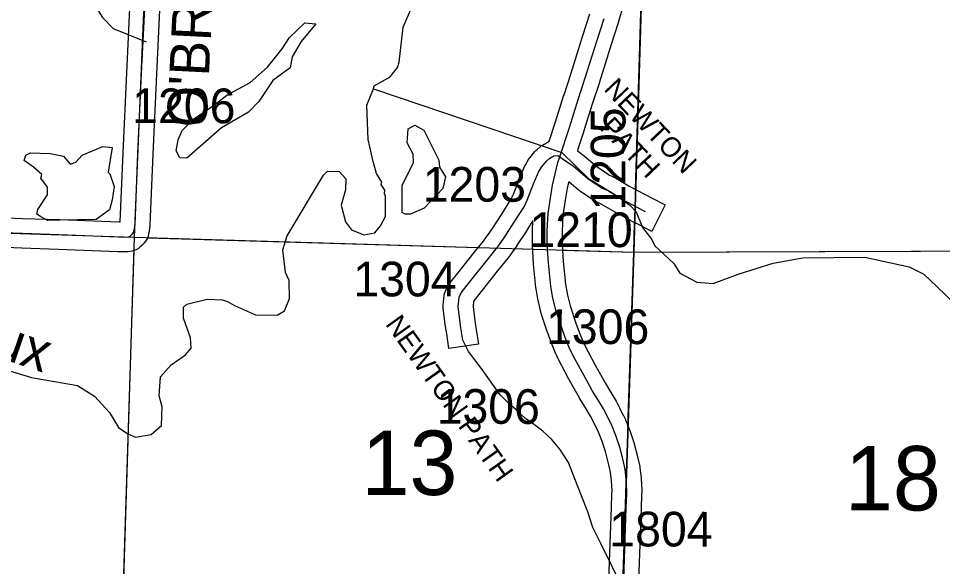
# Model space of a CAD drawing. Extents: x -157.2 to -99.3, y 12.2 to 46.2.
# Drawn here: x -118.065 to -116.201, y 31.493 to 32.599 of the extents above; entities that cross this region are included whole.
import ezdxf

# ---------------------------------------------------------------- set-up
doc = ezdxf.new("R2010")
doc.units = 0
for name, color, linetype in [('tdCoHydroRiver', 7, 'Continuous'), ('tdCoHydroTxtLg', 7, 'Continuous'), ('tdCoSecRdNmbr', 7, 'Continuous'), ('tdCoSecRdTxt', 7, 'Continuous'), ('tdCoSecRteBand', 7, 'Continuous'), ('tdCoSecRteCL', 7, 'Continuous'), ('tdCoSectLine', 7, 'Continuous'), ('tdCoSectLinePart', 7, 'Continuous'), ('tdCoSectNmbr', 7, 'Continuous'), ('tdCoSurfConc', 7, 'Continuous'), ('tdCoSurfGravel', 7, 'Continuous'), ('tdCoSurfLNO', 7, 'Continuous'), ('tdCoTwpBndry', 7, 'Continuous'), ('tdCoTwpBndryShd', 7, 'Continuous')]:
    doc.layers.add(name, color=color, linetype=linetype)

msp = doc.modelspace()

# ---------------------------------------------------------------- linework, layer by layer
at = {"layer": 'tdCoHydroRiver'}
for points in [[(-117.3491, 32.4573), (-117.3473, 32.4636), (-117.3153, 32.4816), (-117.3006, 32.5002), (-117.2971, 32.5111), (-117.2889, 32.5819), (-117.2703, 32.6256), (-117.2242, 32.6984), (-117.2268, 32.7175), (-117.2336, 32.7587), (-117.2352, 32.8139), (-117.2174, 32.8308), (-117.1901, 32.849), (-117.1772, 32.8597), (-117.1671, 32.8799), (-117.1674, 32.9288), (-117.156, 32.9427), (-117.1154, 32.9842), (-117.1006, 33.0059), (-117.0874, 33.0261)], [(-118.0998, 32.8754), (-118.0232, 32.7897), (-117.9989, 32.7559), (-117.9838, 32.7303), (-117.9215, 32.6434), (-117.8958, 32.6016), (-117.8743, 32.579), (-117.8072, 32.5519)], [(-117.7395, 32.3181), (-117.747, 32.3325), (-117.7432, 32.3545), (-117.7348, 32.3732), (-117.7121, 32.3962), (-117.6719, 32.4235), (-117.6445, 32.4449), (-117.598, 32.4704), (-117.5625, 32.501), (-117.5331, 32.5381), (-117.5182, 32.5613), (-117.4875, 32.5905), (-117.4654, 32.5883), (-117.4948, 32.5528), (-117.513, 32.5217), (-117.5168, 32.4998), (-117.5522, 32.4739), (-117.5801, 32.4321), (-117.6012, 32.4106), (-117.6558, 32.3789), (-117.7253, 32.3177), (-117.7395, 32.3181)], [(-117.6542, 32.0317), (-117.6432, 32.0283), (-117.6293, 32.02), (-117.5872, 32.0015), (-117.543, 32.0003), (-117.5286, 32.0094), (-117.5184, 32.0343), (-117.519, 32.0706), (-117.5265, 32.0866), (-117.5315, 32.1325), (-117.5229, 32.1607), (-117.4501, 32.2833), (-117.442, 32.291), (-117.4183, 32.2904), (-117.4045, 32.2758), (-117.4051, 32.2537), (-117.4139, 32.2224), (-117.4053, 32.189), (-117.3932, 32.1729), (-117.3682, 32.1628), (-117.346, 32.1669), (-117.3346, 32.1808), (-117.3246, 32.1994), (-117.325, 32.2405), (-117.3265, 32.2453), (-117.3263, 32.2531), (-117.3338, 32.2644), (-117.3321, 32.2691), (-117.3427, 32.2867), (-117.3485, 32.3058), (-117.3499, 32.3106), (-117.3598, 32.355), (-117.3626, 32.4245), (-117.3491, 32.4573)], [(-117.3491, 32.4573), (-116.9692, 32.3286), (-116.9154, 32.2766), (-116.8642, 32.2452), (-116.8317, 32.2223), (-116.8194, 32.2093), (-116.8061, 32.1774), (-116.7878, 32.1532), (-116.7818, 32.1404), (-116.7434, 32.1047), (-116.7313, 32.0854), (-116.6971, 32.0671), (-116.664, 32.0646), (-116.6114, 32.0837), (-116.543, 32.1055), (-116.4827, 32.1165), (-116.358, 32.1178), (-116.2686, 32.098), (-116.239, 32.083), (-116.2129, 32.0586), (-116.1745, 32.0213)], [(-117.285, 32.2047), (-117.2912, 32.208), (-117.2913, 32.2632), (-117.268, 32.3083), (-117.2691, 32.3257), (-117.2811, 32.3482), (-117.2787, 32.3765), (-117.2659, 32.384), (-117.2472, 32.374), (-117.2173, 32.3133), (-117.2161, 32.299), (-117.204, 32.2798), (-117.2094, 32.2562), (-117.2468, 32.2162), (-117.274, 32.2044), (-117.285, 32.2047)], [(-117.9812, 32.1922), (-118.0064, 32.1913), (-118.0204, 32.1995), (-118.0282, 32.2045), (-118.0263, 32.2139), (-118.0066, 32.2433), (-118.0062, 32.2591), (-118.0199, 32.2768), (-118.0181, 32.2847), (-118.035, 32.2993), (-118.0536, 32.3125), (-118.0502, 32.3234), (-118.0406, 32.3279), (-118.0011, 32.3268), (-117.9745, 32.3214), (-117.9607, 32.3052), (-117.9495, 32.3096), (-117.9365, 32.3235), (-117.895, 32.3413), (-117.8762, 32.3392), (-117.8838, 32.2889), (-117.8808, 32.2857), (-117.872, 32.2602), (-117.8759, 32.2335), (-117.8812, 32.2131), (-117.9085, 32.1933), (-117.9812, 32.1922)], [(-118.092, 31.8907), (-118.0387, 31.875), (-117.9461, 31.8583), (-117.912, 31.8368), (-117.8813, 31.8044), (-117.8632, 31.7739), (-117.8446, 31.7608), (-117.829, 31.7541), (-117.7973, 31.7595), (-117.7763, 31.7779), (-117.7753, 31.8157), (-117.781, 31.838), (-117.7784, 31.8758), (-117.7572, 31.9004), (-117.7282, 31.9202), (-117.7168, 31.934), (-117.7178, 31.9546), (-117.7325, 31.9944), (-117.7319, 32.0165), (-117.7254, 32.0226), (-117.6842, 32.0326), (-117.6542, 32.0317)]]:
    msp.add_lwpolyline(points, dxfattribs=at)
at = {"layer": 'tdCoSecRteBand'}
for points in [[(-116.8419, 32.6359), (-116.8552, 32.5911), (-116.8553, 32.5907), (-116.8554, 32.5904), (-116.8694, 32.5469), (-116.8938, 32.4686), (-116.8939, 32.4683), (-116.8939, 32.4681), (-116.9077, 32.4267), (-116.9251, 32.3705), (-116.9252, 32.3702), (-116.9253, 32.37), (-116.9354, 32.3394), (-116.9378, 32.332), (-116.9298, 32.3266), (-116.9284, 32.3257), (-116.9272, 32.3247), (-116.8986, 32.3006), (-116.8727, 32.2832), (-116.8623, 32.2782), (-116.8611, 32.2776), (-116.8599, 32.2769), (-116.8317, 32.2601), (-116.8025, 32.2445), (-116.7872, 32.2368), (-116.7605, 32.2232), (-116.7876, 32.1697), (-116.8144, 32.1833), (-116.8299, 32.1912), (-116.8302, 32.1913), (-116.8304, 32.1914), (-116.8605, 32.2075), (-116.8612, 32.2078), (-116.8618, 32.2082), (-116.8895, 32.2247), (-116.9006, 32.2301), (-116.9025, 32.231), (-116.9043, 32.2322), (-116.9334, 32.2517), (-116.9348, 32.2526), (-116.936, 32.2537), (-116.9553, 32.2699), (-116.9584, 32.257), (-116.9618, 32.2366), (-116.9668, 32.2026), (-116.9684, 32.1698), (-116.9684, 32.1433), (-116.9663, 32.1088), (-116.9617, 32.0632), (-116.9577, 32.0411), (-116.9525, 32.0194), (-116.9409, 31.9845), (-116.9344, 31.9662), (-116.9255, 31.9445), (-116.9163, 31.9264), (-116.9021, 31.8996), (-116.8912, 31.8805), (-116.8912, 31.8805), (-116.8911, 31.8805), (-116.8817, 31.8639), (-116.8709, 31.846), (-116.8708, 31.8459), (-116.8708, 31.8458), (-116.8594, 31.8268), (-116.8589, 31.8259), (-116.8584, 31.8249), (-116.8458, 31.7997), (-116.8457, 31.7996), (-116.8456, 31.7994), (-116.841, 31.7898), (-116.8405, 31.7889), (-116.8401, 31.788), (-116.8325, 31.7693), (-116.8321, 31.7684), (-116.8318, 31.7675), (-116.8237, 31.7433), (-116.8233, 31.7422), (-116.8231, 31.7411), (-116.8159, 31.7127), (-116.8158, 31.7123), (-116.8157, 31.712), (-116.812, 31.6954), (-116.8117, 31.6938), (-116.8115, 31.6921), (-116.8093, 31.6719), (-116.8092, 31.6711), (-116.8091, 31.6703), (-116.8079, 31.6481), (-116.8078, 31.6468), (-116.8079, 31.6454), (-116.8081, 31.6377), (-116.8091, 31.6104), (-116.8149, 31.4455)], [(-117.7799, 32.6312), (-117.7868, 32.487), (-117.7941, 32.3256), (-117.7998, 32.1826), (-117.7999, 32.1813), (-117.8001, 32.1799), (-117.8013, 32.1705), (-117.8015, 32.1688), (-117.8019, 32.1672), (-117.8036, 32.1603), (-117.8052, 32.1541), (-117.8092, 32.149), (-117.8118, 32.1457), (-117.8119, 32.1456), (-117.8135, 32.1435), (-117.8155, 32.1417), (-117.8172, 32.1402), (-117.82, 32.1377), (-117.8236, 32.1345), (-117.8281, 32.1326), (-117.8315, 32.1311), (-117.8354, 32.1294), (-117.8396, 32.1289), (-117.8436, 32.1284), (-117.8459, 32.1281), (-117.8482, 32.1282), (-117.8645, 32.1287), (-117.8646, 32.1287), (-117.8647, 32.1287), (-117.9848, 32.1334), (-118.0582, 32.1358), (-118.0582, 32.1358), (-118.0583, 32.1359), (-118.1387, 32.1388)], [(-118.1362, 32.1988), (-118.0561, 32.1958), (-117.9827, 32.1933), (-117.9826, 32.1933), (-117.9825, 32.1933), (-117.8625, 32.1887), (-117.8596, 32.1886), (-117.8541, 32.3281), (-117.8541, 32.3281), (-117.8541, 32.3282), (-117.8467, 32.4898), (-117.8467, 32.4898), (-117.8467, 32.4898), (-117.8398, 32.634)], [(-116.8749, 31.4476), (-116.8691, 31.6125), (-116.8681, 31.6398), (-116.8679, 31.6462), (-116.869, 31.6662), (-116.8709, 31.6839), (-116.8742, 31.6985), (-116.8809, 31.7253), (-116.8884, 31.7475), (-116.8953, 31.7644), (-116.8995, 31.773), (-116.9115, 31.797), (-116.9222, 31.8149), (-116.9333, 31.8331), (-116.9335, 31.8335), (-116.9337, 31.8339), (-116.9433, 31.8509), (-116.9544, 31.8703), (-116.9546, 31.8707), (-116.9548, 31.8711), (-116.9694, 31.8985), (-116.9695, 31.8987), (-116.9697, 31.899), (-116.9795, 31.9185), (-116.9801, 31.9195), (-116.9805, 31.9206), (-116.9901, 31.9441), (-116.9904, 31.9447), (-116.9906, 31.9453), (-116.9975, 31.9646), (-116.9976, 31.9649), (-116.9978, 31.9653), (-117.0098, 32.0018), (-117.0102, 32.003), (-117.0105, 32.0042), (-117.0162, 32.0279), (-117.0164, 32.0287), (-117.0165, 32.0294), (-117.021, 32.0536), (-117.0212, 32.0548), (-117.0213, 32.0561), (-117.026, 32.1034), (-117.0261, 32.104), (-117.0261, 32.1045), (-117.0283, 32.1405), (-117.0284, 32.1415), (-117.0284, 32.1712), (-117.0283, 32.172), (-117.0274, 32.1916), (-117.0394, 32.1722), (-117.0396, 32.1719), (-117.0398, 32.1716), (-117.0603, 32.1403), (-117.0605, 32.1399), (-117.0608, 32.1395), (-117.0737, 32.1212), (-117.0742, 32.1204), (-117.0748, 32.1197), (-117.0806, 32.1125), (-117.0992, 32.0894), (-117.1292, 32.0516), (-117.1292, 32.0515), (-117.1293, 32.0514), (-117.1466, 32.0298), (-117.1471, 32.0288), (-117.1482, 32.0183), (-117.1454, 31.9945), (-117.1431, 31.9796), (-117.1419, 31.9718), (-117.1374, 31.9421), (-117.1967, 31.933), (-117.2012, 31.9627), (-117.2024, 31.9705), (-117.2048, 31.986), (-117.2049, 31.9865), (-117.2049, 31.9871), (-117.2082, 32.0147), (-117.2085, 32.018), (-117.2082, 32.0213), (-117.2062, 32.0398), (-117.2057, 32.0445), (-117.2038, 32.0488), (-117.1998, 32.0577), (-117.1983, 32.0612), (-117.1959, 32.0643), (-117.1762, 32.0889), (-117.1461, 32.1268), (-117.1461, 32.1269), (-117.146, 32.127), (-117.1274, 32.1501), (-117.1222, 32.1565), (-117.1102, 32.1736), (-117.0902, 32.2042), (-117.0717, 32.2339), (-117.0665, 32.2446), (-117.0538, 32.2765), (-117.0538, 32.2767), (-117.0537, 32.2768), (-117.0441, 32.3005), (-117.0433, 32.3025), (-117.0422, 32.3043), (-117.0363, 32.3144), (-117.0351, 32.3165), (-117.0336, 32.3183), (-117.0235, 32.3306), (-117.0218, 32.3327), (-117.0198, 32.3344), (-117.0129, 32.3403), (-117.0108, 32.3421), (-117.0084, 32.3435), (-117.0002, 32.3482), (-116.9945, 32.3515), (-116.9823, 32.3885), (-116.9649, 32.4447), (-116.9648, 32.445), (-116.9647, 32.4453), (-116.951, 32.4867), (-116.9267, 32.5649), (-116.9266, 32.565), (-116.9266, 32.5651), (-116.9126, 32.6085)]]:
    msp.add_lwpolyline(points, dxfattribs=at)
at = {"layer": 'tdCoSecRteCL'}
for points in [[(-118.1376, 32.1688), (-118.0572, 32.1658), (-117.9837, 32.1634), (-117.8636, 32.1587), (-117.8473, 32.1582), (-117.8434, 32.1587), (-117.8399, 32.1602), (-117.8371, 32.1626), (-117.8355, 32.1641), (-117.8354, 32.1642), (-117.8328, 32.1676), (-117.831, 32.1745), (-117.8298, 32.1838), (-117.8241, 32.3269), (-117.8167, 32.4884), (-117.8098, 32.6327)], [(-116.9732, 32.3203), (-116.9537, 32.3794), (-116.9362, 32.4358), (-116.9224, 32.4775), (-116.898, 32.5559), (-116.884, 32.5996)], [(-117.1716, 31.9672), (-117.1728, 31.975), (-117.1751, 31.9905), (-117.1784, 32.0181), (-117.1764, 32.0366), (-117.1724, 32.0455), (-117.1527, 32.0702), (-117.1226, 32.1082), (-117.104, 32.1313), (-117.0982, 32.1385), (-117.0854, 32.1567), (-117.0649, 32.1881), (-117.0454, 32.2194), (-117.039, 32.2324), (-117.026, 32.2655), (-117.0163, 32.2892), (-117.0104, 32.2993), (-117.0003, 32.3116), (-116.9934, 32.3175), (-116.9853, 32.3222), (-116.9769, 32.323), (-116.9732, 32.3203)], [(-116.8449, 31.4466), (-116.8391, 31.6114), (-116.8381, 31.6388), (-116.8378, 31.6465), (-116.8391, 31.6687), (-116.8413, 31.6889), (-116.845, 31.7054), (-116.8521, 31.7338), (-116.8603, 31.7579), (-116.8679, 31.7767), (-116.8726, 31.7863), (-116.8852, 31.8114), (-116.8965, 31.8304), (-116.9076, 31.8487), (-116.9172, 31.8657), (-116.9283, 31.8852), (-116.9429, 31.9125), (-116.9528, 31.932), (-116.9624, 31.9555), (-116.9693, 31.9747), (-116.9814, 32.0112), (-116.987, 32.0349), (-116.9915, 32.059), (-116.9962, 32.1064), (-116.9984, 32.1424), (-116.9984, 32.1705), (-116.9967, 32.2055), (-116.9915, 32.2413), (-116.9878, 32.263), (-116.9772, 32.3084), (-116.9732, 32.3203)], [(-116.9732, 32.3203), (-116.9655, 32.3146), (-116.9465, 32.3017), (-116.9167, 32.2766), (-116.8876, 32.2571), (-116.8753, 32.2512), (-116.8464, 32.2339), (-116.8163, 32.2179), (-116.8008, 32.21)]]:
    msp.add_lwpolyline(points, dxfattribs=at)
at = {"layer": 'tdCoSectLine'}
for points in [[(-117.8311, 32.1577), (-117.7909, 33.1304), (-117.7934, 33.1673)], [(-116.824, 32.1276), (-116.7946, 33.1185)], [(-118.8183, 32.1899), (-117.8311, 32.1577)], [(-117.8622, 31.1659), (-117.8311, 32.1577)], [(-117.8311, 32.1577), (-116.824, 32.1276)], [(-116.857, 31.1319), (-116.824, 32.1276)], [(-116.824, 32.1276), (-115.8601, 32.1311)]]:
    msp.add_lwpolyline(points, dxfattribs=at)
at = {"layer": 'tdCoSectLinePart'}
for points in [[(-116.8203, 32.254), (-116.7951, 33.1045)], [(-116.824, 32.1276), (-116.8223, 32.1874)], [(-117.8053, 32.1569), (-117.1381, 32.137)], [(-117.861, 31.2037), (-117.8319, 32.1314)], [(-117.0651, 32.1348), (-117.0282, 32.1337)], [(-116.9681, 32.1319), (-116.824, 32.1276)], [(-116.8357, 31.7748), (-116.824, 32.1276)], [(-116.824, 32.1276), (-115.8901, 32.131)]]:
    msp.add_lwpolyline(points, dxfattribs=at)
at = {"layer": 'tdCoSurfConc'}
for points in [[(-116.8381, 31.6388), (-116.8378, 31.6465), (-116.8391, 31.6687), (-116.8413, 31.6889), (-116.845, 31.7054), (-116.8521, 31.7338), (-116.8603, 31.7579), (-116.8679, 31.7767), (-116.8726, 31.7863), (-116.8852, 31.8114), (-116.8965, 31.8304), (-116.9076, 31.8487), (-116.9172, 31.8657), (-116.9283, 31.8852), (-116.9429, 31.9125), (-116.9528, 31.932), (-116.9624, 31.9555), (-116.9693, 31.9747), (-116.9814, 32.0112), (-116.987, 32.0349), (-116.9915, 32.059), (-116.9962, 32.1064), (-116.9984, 32.1424), (-116.9984, 32.1705), (-116.9967, 32.2055), (-116.9915, 32.2413), (-116.9878, 32.263), (-116.9772, 32.3084), (-116.9732, 32.3203), (-116.9537, 32.3794), (-116.9362, 32.4358), (-116.9224, 32.4775), (-116.898, 32.5559), (-116.884, 32.5996)], [(-116.8837, 30.2981), (-116.8832, 30.3153), (-116.8822, 30.3557), (-116.8768, 30.4963), (-116.8726, 30.6285), (-116.8719, 30.6679), (-116.866, 30.8124), (-116.8615, 30.9614), (-116.8573, 31.1118), (-116.8566, 31.1319), (-116.8529, 31.2368), (-116.8504, 31.2923), (-116.8473, 31.379), (-116.8452, 31.4363), (-116.8449, 31.4466), (-116.8391, 31.6114), (-116.8381, 31.6388)]]:
    msp.add_lwpolyline(points, dxfattribs=at)
at = {"layer": 'tdCoSurfGravel'}
for points in [[(-117.8354, 32.1642), (-117.8328, 32.1676), (-117.831, 32.1745), (-117.8298, 32.1838), (-117.8241, 32.3269), (-117.8167, 32.4884), (-117.8098, 32.6327), (-117.8068, 32.7069)], [(-117.1716, 31.9672), (-117.1728, 31.975), (-117.1751, 31.9905), (-117.1784, 32.0181), (-117.1764, 32.0366), (-117.1724, 32.0455), (-117.1527, 32.0702), (-117.1226, 32.1082), (-117.104, 32.1313), (-117.0982, 32.1385), (-117.0854, 32.1567), (-117.0649, 32.1881), (-117.0454, 32.2194), (-117.039, 32.2324), (-117.026, 32.2655), (-117.0163, 32.2892), (-117.0104, 32.2993), (-117.0003, 32.3116), (-116.9934, 32.3175), (-116.9853, 32.3222), (-116.9769, 32.323), (-116.9732, 32.3203)], [(-116.9732, 32.3203), (-116.9655, 32.3146), (-116.9465, 32.3017), (-116.9167, 32.2766), (-116.8876, 32.2571), (-116.8753, 32.2512), (-116.8464, 32.2339), (-116.8163, 32.2179), (-116.8008, 32.21)], [(-118.819, 32.2459), (-118.8179, 32.2254), (-118.8169, 32.2074), (-118.8164, 32.2022), (-118.8157, 32.1987), (-118.8125, 32.1933), (-118.8078, 32.1904), (-118.8016, 32.1889), (-118.7718, 32.1884), (-118.6641, 32.1853), (-118.5708, 32.1831), (-118.4956, 32.1811), (-118.4088, 32.1791), (-118.357, 32.1767), (-118.304, 32.1759), (-118.2088, 32.1725), (-118.1376, 32.1688), (-118.0572, 32.1658), (-117.9837, 32.1634), (-117.8636, 32.1587), (-117.8473, 32.1582), (-117.8434, 32.1587), (-117.8399, 32.1602), (-117.8371, 32.1626)], [(-117.8371, 32.1626), (-117.8355, 32.1641), (-117.8354, 32.1642)]]:
    msp.add_lwpolyline(points, dxfattribs=at)
at = {"layer": 'tdCoSurfLNO'}
msp.add_lwpolyline([(-116.8449, 31.4466), (-116.8903, 31.5395), (-116.9063, 31.5722), (-116.9165, 31.6034), (-116.9296, 31.6361), (-116.9427, 31.6703), (-116.9557, 31.703), (-116.9732, 31.7298), (-116.9899, 31.7502), (-117.0073, 31.7662), (-117.024, 31.7792), (-117.0427, 31.792), (-117.0621, 31.8101), (-117.0773, 31.8234), (-117.0938, 31.8396), (-117.107, 31.8587), (-117.1299, 31.891), (-117.1572, 31.9271), (-117.1687, 31.9499), (-117.1714, 31.9664), (-117.1716, 31.9672)], dxfattribs=at)
at = {"layer": 'tdCoTwpBndry'}
for points in [[(-116.8203, 32.2538), (-116.7951, 33.1044)], [(-116.8357, 31.7749), (-116.824, 32.1276), (-116.8223, 32.1871)]]:
    msp.add_lwpolyline(points, dxfattribs=at)
at = {"layer": 'tdCoTwpBndryShd'}
msp.add_lwpolyline([(-116.7577, 34.3274), (-116.7946, 33.1185), (-116.824, 32.1276), (-116.857, 31.1319), (-116.8899, 30.1347), (-116.9135, 29.1331), (-116.9417, 28.1357), (-116.9699, 27.1621), (-117.002, 26.1611), (-117.0437, 25.1582), (-117.0647, 24.1645), (-117.0933, 23.1631), (-117.128, 22.1568), (-117.146, 21.1585), (-117.1595, 20.1681), (-117.1897, 19.1768), (-117.2244, 18.1722), (-117.258, 17.1659), (-117.2934, 16.1724)], dxfattribs=at)

# ---------------------------------------------------------------- texts
at = {"layer": 'tdCoHydroTxtLg'}
msp.add_text('Sioux', height=0.08, rotation=341.0729, dxfattribs=at).set_placement((-118.2685, 31.971))
at = {"layer": 'tdCoSecRdNmbr'}
for s, rotation, p in [('1206', 359.9096, (-117.8357, 32.3882)), ('1205', 89.9119, (-116.841, 32.2115)), ('1203', 359.9101, (-117.2497, 32.2298)), ('1210', 359.9103, (-117.0345, 32.1381)), ('1304', 359.91, (-117.3897, 32.0386)), ('1306', 359.9103, (-117.001, 31.9424)), ('1306', 359.9103, (-117.2216, 31.7814)), ('1804', 359.9104, (-116.8734, 31.5339))]:
    msp.add_text(s, height=0.07, rotation=rotation, dxfattribs=at).set_placement(p)
at = {"layer": 'tdCoSecRdTxt'}
for s, height, rotation, p in [("O'BRIEN AVE", 0.08, 87.1254, (-117.6862, 32.378)), ('NEWTON', 0.04, 313.506, (-116.8862, 32.4554)), ('PATH', 0.04, 313.506, (-116.8946, 32.3772)), ('NEWTON PATH', 0.04, 305.4781, (-117.3263, 31.9824))]:
    msp.add_text(s, height=height, rotation=rotation, dxfattribs=at).set_placement(p)
at = {"layer": 'tdCoSectNmbr'}
for s, rotation, p in [('13', 359.91, (-117.3731, 31.6378)), ('18', 359.9107, (-116.3981, 31.6066))]:
    msp.add_text(s, height=0.13, rotation=rotation, dxfattribs=at).set_placement(p)

doc.saveas('drawing.dxf')
